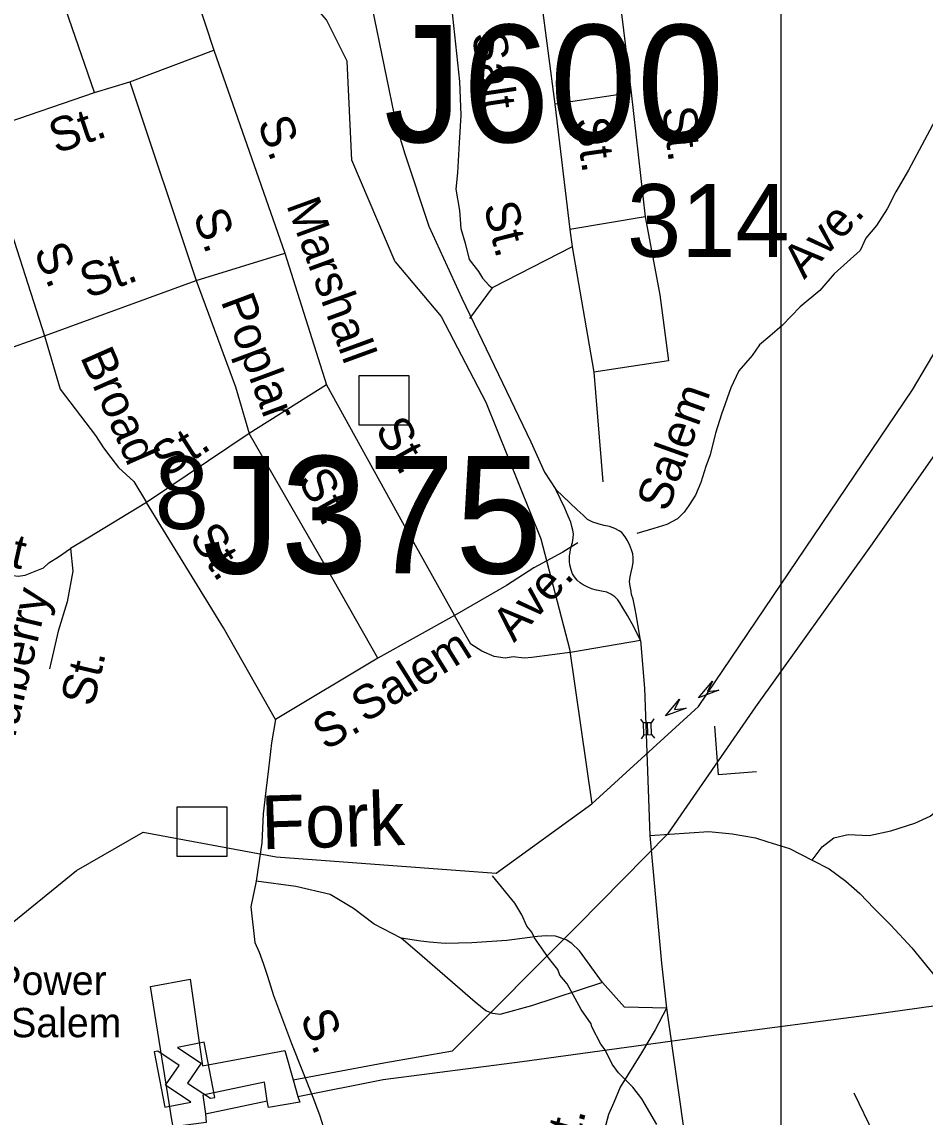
# Model space of a CAD drawing. Extents: x 1547597 to 1699558, y 810033 to 920809.
# Drawn here: x 1631601 to 1634126, y 849529 to 852592 of the extents above; entities that cross this region are included whole.
import ezdxf

# ---------------------------------------------------------------- set-up
doc = ezdxf.new("R2010")
doc.units = 0
for name, color, linetype in [('Exist Hydrographic Creek Single Shore', 7, 'Continuous'), ('Exist Hydrographic Misc Water Feature', 7, 'Continuous'), ('Exist Road Non-System Structure Non-Sys Other CELL', 7, 'Continuous'), ('Exist Road Non-System Structure Non-Sys Other Number Label', 7, 'Continuous'), ('Exist Road Non-System Type 51', 7, 'Continuous'), ('Exist Road Non-System Type 51 Label', 7, 'Continuous'), ('Exist Road Primary Interstate Structure Standard Bridge CELL', 7, 'Continuous'), ('Exist Road Secondary Structure Standard Bridge Attributed CELL', 7, 'Continuous'), ('Exist Road Secondary Structure Standard Bridge Number Label', 7, 'Continuous'), ('Exist Road Secondary Type 51 Attributed', 7, 'Continuous'), ('Exist Road Secondary Type 51 Divided Attributed', 7, 'Continuous'), ('Exist Road Secondary Type 51 Undivided 4 Lane Attributed', 7, 'Continuous'), ('Exist Utilities Electrical Power Plant CELL', 7, 'Continuous'), ('Exist Utilities Electrical Power Plant Label', 7, 'Continuous'), ('Exist Utilities Electrical Transmission Line', 7, 'Continuous'), ('Map Preparation Inset Cut Line', 7, 'Continuous'), ('Old_Level_32', 7, 'Continuous')]:
    doc.layers.add(name, color=color, linetype=linetype)

msp = doc.modelspace()

# ---------------------------------------------------------------- linework, layer by layer
at = {"layer": 'Exist Hydrographic Creek Single Shore'}
for points in [[(1632644.9, 851920.7), (1632522.9, 852205.5), (1632509.9, 852481.5), (1632452.9, 852597.5), (1632189.9, 852901.6), (1632042.9, 853163.9), (1631910.8, 853265.1), (1631752.8, 853324.1), (1631670.9, 853434.1), (1631446.9, 853576.5), (1631210.9, 853981.8), (1630745.6, 854444.2)], [(1632644.9, 851920.7), (1632773, 851768), (1632898.4, 851528.5), (1633052.2, 851146.5), (1633131.9, 850838.6), (1633194.6, 850405.3)], [(1631939.5, 850325.7), (1632311.6, 850257), (1632926.8, 850211.4), (1633194.6, 850405.3), (1633492.5, 850677.2), (1634090.9, 851563.1), (1634175, 851704.3)], [(1630701.1, 849097), (1630928.8, 849299.8), (1631462.7, 849983.3), (1631753.6, 850218.7), (1631939.5, 850325.7)]]:
    msp.add_lwpolyline(points, dxfattribs=at)
at = {"layer": 'Exist Hydrographic Misc Water Feature'}
msp.add_lwpolyline([(1633376.1, 849508.4), (1633334.6, 849580.7), (1633308.8, 849612.9), (1633269.2, 849653.1), (1633251.3, 849677.2), (1633231.6, 849717.4), (1633219.7, 849733.5), (1633194.1, 849781.6), (1633192.2, 849789.7), (1633164.5, 849829.8), (1633125.1, 849902.1), (1633105.2, 849926.2), (1633099.4, 849942.3), (1633073.6, 849974.5), (1633034.1, 850030.7), (1633026.2, 850046.8), (1633012.3, 850062.9), (1632998.6, 850095), (1632978.8, 850127.1), (1632917.1, 850204.1)], dxfattribs=at)
at = {"layer": 'Exist Road Non-System Structure Non-Sys Other CELL'}
for points in [[(1632543.6, 851603.1), (1632682.6, 851603.1), (1632682.6, 851464), (1632543.6, 851464)], [(1632035, 850397.2), (1632174, 850397.2), (1632174, 850258.1), (1632035, 850258.1)]]:
    msp.add_lwpolyline(points, close=True, dxfattribs=at)
at = {"layer": 'Exist Road Non-System Type 51'}
for p, q in [((1632000.2, 852931.8), (1632137.6, 852512.6)), ((1633259.2, 852761.2), (1633304.8, 852393.6)), ((1633043.2, 852731.1), (1633090.6, 852361.7)), ((1631902.8, 852424.2), (1632137.6, 852512.6)), ((1632137.6, 852512.6), (1632335.5, 851945.2)), ((1631804.1, 852394), (1631902.8, 852424.2)), ((1631902.8, 852424.2), (1632088, 851868.8)), ((1631480.7, 852283.4), (1631804.1, 852394)), ((1633304.8, 852393.6), (1633090.6, 852361.7)), ((1633304.8, 852393.6), (1633344, 852046.7)), ((1633090.6, 852361.7), (1633132.5, 852011.1)), ((1631480.7, 852283.4), (1631663.8, 851713.6)), ((1633344, 852046.7), (1633132.5, 852011.1)), ((1633132.5, 852011.1), (1633139, 851962.7)), ((1633139, 851962.7), (1632916.1, 851847.7)), ((1633139, 851962.7), (1633200.1, 851611.9)), ((1632088, 851868.8), (1632335.5, 851945.2)), ((1632335.5, 851945.2), (1632452.5, 851576.7)), ((1631663.8, 851713.6), (1632088, 851868.8)), ((1632916.1, 851847.7), (1632852.8, 851762)), ((1631442.7, 851636.2), (1631663.8, 851713.6)), ((1633200.1, 851611.9), (1633225.6, 851305.6)), ((1632452.5, 851576.7), (1632236.2, 851440.8)), ((1632236.2, 851440.8), (1631949.1, 851248.3)), ((1632810.5, 850931.6), (1632596.4, 850813)), ((1632596.4, 850813), (1632309.7, 850640.9)), ((1633537.5, 850622.8), (1633547.3, 850486.7)), ((1633655.3, 850494.9), (1633547.3, 850486.7))]:
    msp.add_line(p, q, dxfattribs=at)
for points in [[(1631804.1, 852394), (1631642.7, 852862.6), (1631603.2, 852945.6)], [(1632796.3, 852687.4), (1632824.3, 852425.4), (1632828, 852331.1), (1632823.3, 852253.9), (1632818.4, 852169.9), (1632814.4, 852124.3), (1632824.3, 852064.7), (1632828, 852014.1), (1632840.4, 851973.1), (1632851.6, 851927.2), (1632877.6, 851893.6), (1632888.4, 851875.4), (1632906.2, 851855.2), (1632916.1, 851847.7)], [(1634154.9, 852317.4), (1634080.3, 852177.2), (1634044.3, 852116.2), (1634020.7, 852069), (1633990.8, 852022.4), (1633960.5, 851986.6), (1633944.4, 851952.8), (1633871.8, 851887.4), (1633831.9, 851840.6), (1633777.2, 851794.6), (1633726.6, 851742.7), (1633692.4, 851712.8), (1633662.9, 851689), (1633642.7, 851659.2), (1633605.5, 851616.1), (1633583.1, 851568.3), (1633556.6, 851495.3), (1633540.1, 851441.6), (1633525, 851381), (1633512.8, 851349), (1633498.9, 851304.1), (1633484, 851268), (1633465.4, 851239.4), (1633452.9, 851220.8), (1633434.2, 851202.4), (1633404, 851186.6), (1633368, 851174.9), (1633319.9, 851161.5)], [(1633344, 852046.7), (1633384.2, 851829), (1633408.8, 851643.8), (1633200.1, 851611.9)], [(1632088, 851868.8), (1632198.4, 851571.7), (1632236.2, 851440.8)], [(1631663.8, 851713.6), (1631707.6, 851565), (1631806.3, 851435.2), (1631828.9, 851401.2), (1631849.5, 851373.8), (1631871.1, 851345.5), (1631913.7, 851306.4), (1631949.1, 851248.3)], [(1632452.5, 851576.7), (1632665.2, 851191.7), (1632810.5, 850931.6)], [(1632596.4, 850813), (1632451.5, 851067.3), (1632236.2, 851440.8)], [(1630502.3, 851299.6), (1630644.3, 851268.6), (1630767.6, 851223.2), (1631047.6, 851173.5), (1631351.3, 851102.8), (1631501.7, 851056.3), (1631543.6, 851049.8), (1631562.4, 851045.9), (1631590.3, 851041.7), (1631609.8, 851044.9), (1631637.3, 851055.6), (1631661.3, 851065.4), (1631676.3, 851078.8), (1631703.2, 851096.3), (1631737, 851119.5)], [(1631949.1, 851248.3), (1631785, 851147.8), (1631737, 851119.5), (1631743, 851056.2)], [(1632309.7, 850640.9), (1632164.4, 850897.2), (1631949.1, 851248.3)], [(1633155.4, 851134.9), (1633113.4, 851109.1), (1633032.2, 851065.5), (1632955.8, 851015.8), (1632810.5, 850931.6)], [(1631743, 851056.2), (1631727.2, 850969.9), (1631702.5, 850888.2), (1631677.5, 850782.4)], [(1633330.6, 850861.9), (1633140.8, 850829.1), (1633026.9, 850814), (1633004.8, 850812.3), (1632974.9, 850816.5), (1632951.9, 850813), (1632921.3, 850816.9), (1632886.9, 850832.2), (1632856.4, 850851.3), (1632810.5, 850931.6)], [(1632309.7, 850640.9), (1632298.2, 850575.9), (1632290.6, 850503.2), (1632282.9, 850442), (1632275.3, 850377), (1632271.5, 850296.6), (1632256.2, 850189.5)], [(1633810.5, 850248.2), (1633838.1, 850285.1), (1633871.1, 850310.3), (1633911.2, 850319.7), (1633970.1, 850316.6), (1634030.7, 850329.9), (1634097.5, 850351.2), (1634140.7, 850370.8), (1634162.8, 850389.7)], [(1633356.9, 850316.6), (1633388.8, 849960.2), (1633402.9, 849834)], [(1632256.2, 850189.5), (1632240.9, 850116.9), (1632252.4, 850017.4), (1632263.8, 849990.6), (1632275.7, 849960), (1632287.2, 849923.8), (1632304.5, 849869.6), (1632354.4, 849734.9), (1632415.9, 849580), (1632434.1, 849532.8), (1632442.8, 849503.4), (1632446.4, 849477.5), (1632458.8, 849379.2)], [(1632660.8, 850030.1), (1632585.3, 850069.2), (1632527.6, 850113), (1632462.6, 850151.3), (1632367, 850174.2), (1632256.2, 850189.5)], [(1633224.5, 849905.5), (1633159.9, 849994.5), (1633138.3, 850014.9), (1633122.5, 850025.1), (1633092.5, 850035.5), (1633066.7, 850036), (1633042.7, 850034.3), (1632956.4, 850023.6), (1632858.4, 850017), (1632784.5, 850014.3), (1632740.6, 850018.8), (1632716.6, 850021.3), (1632660.8, 850030.1)], [(1633224.5, 849905.5), (1633025.7, 849840.5), (1632937.4, 849815.9), (1632917.8, 849818.7), (1632897.6, 849826.5), (1632867.8, 849851), (1632706, 849991.5), (1632660.8, 850030.1)], [(1633402.9, 849834), (1633285.4, 849836.7), (1633224.5, 849905.5)], [(1633402.9, 849834), (1633371.7, 849773), (1633333.5, 849709.2), (1633274, 849612.8), (1633255.6, 849570.3), (1633241.4, 849536.3), (1633230.1, 849495.1), (1633218.7, 849451.2), (1633193.2, 849366.1), (1633130.9, 849146.9), (1633086.9, 848972.5), (1633078.4, 848928.6), (1633074.2, 848873.3), (1633077, 848829.4), (1633096.9, 848755.1)], [(1633402.9, 849834), (1633485.1, 849257), (1633513.4, 849010.3), (1633531.9, 848807.5)], [(1633927.4, 849596.9), (1633981.8, 849483.9), (1634040, 849377.1)]]:
    msp.add_lwpolyline(points, dxfattribs=at)
at = {"layer": 'Exist Road Primary Interstate Structure Standard Bridge CELL'}
for p, q in [((1633367.8, 850643.1), (1633360.5, 850632.2)), ((1633330.4, 850642.1), (1633338.4, 850631.6)), ((1633349.4, 850631.9), (1633350.3, 850598.7)), ((1633339.5, 850598.4), (1633332.1, 850587.4)), ((1633361.4, 850599), (1633369.3, 850588.5))]:
    msp.add_line(p, q, dxfattribs=at)
msp.add_lwpolyline([(1633338.4, 850631.6), (1633339.3, 850598.4), (1633361.4, 850599), (1633360.5, 850632.2)], close=True, dxfattribs=at)
at = {"layer": 'Exist Road Secondary Structure Standard Bridge Attributed CELL'}
for points in [[(1633549.9, 850722.7), (1633492.6, 850702), (1633531.9, 850748.6), (1633517.6, 850719.4)], [(1633458.1, 850672.5), (1633400.8, 850651.6), (1633440, 850698.3), (1633425.8, 850669.1)]]:
    msp.add_lwpolyline(points, close=True, dxfattribs=at)
at = {"layer": 'Exist Road Secondary Type 51 Attributed'}
msp.add_lwpolyline([(1633356.9, 850316.6), (1633521.2, 850327.6), (1633586.5, 850321.3), (1633651.7, 850310.3), (1633686.3, 850299.3), (1633746.9, 850280.4), (1633810.5, 850248.2), (1633857.7, 850223.8), (1633904.9, 850189.2), (1633944.2, 850154.6), (1633983.5, 850112.2), (1634030.7, 850065.8), (1634088.9, 850002.9), (1634303.5, 849739.5), (1634441.1, 849572), (1634533.8, 849477.7)], dxfattribs=at)
at = {"layer": 'Exist Road Secondary Type 51 Divided Attributed'}
for points in [[(1633330.6, 850861.9), (1633319.5, 850930.3), (1633315, 850953.9), (1633309.8, 850977.4), (1633305.7, 850990.6), (1633304, 851000.2), (1633301.3, 851014.2), (1633299.9, 851026.7), (1633301.3, 851040.2), (1633304.6, 851053.3), (1633308.3, 851069.1), (1633310.2, 851081.2), (1633310.2, 851092.8), (1633308.8, 851104.4), (1633305, 851115.2), (1633299.4, 851130), (1633293.4, 851142.6), (1633287.8, 851151.9), (1633277.9, 851163.6), (1633270.6, 851168.2), (1633258.7, 851175.3), (1633243.8, 851180.4), (1633228.8, 851183.9), (1633215.2, 851187.3), (1633206.8, 851190.1), (1633197.5, 851193.3), (1633182.6, 851200.8), (1633170.1, 851212.4), (1633153.8, 851227.3), (1633094.1, 851284)], [(1633330.6, 850861.9), (1633311.8, 850900), (1633294.3, 850932.1), (1633281.5, 850953.1), (1633272.6, 850967.1), (1633267, 850975.5), (1633258.5, 850984.5), (1633247.9, 850991.8), (1633236.6, 850996.8), (1633221.5, 850999.7), (1633207.9, 851002.6), (1633193.9, 851006.4), (1633181.6, 851012), (1633170.4, 851017.6), (1633161.8, 851023.1), (1633153.4, 851030.9), (1633146.2, 851040.1), (1633140.7, 851048.7), (1633136.7, 851059.7), (1633133, 851073.3), (1633132.2, 851082.8), (1633132.2, 851097.9), (1633135.7, 851121), (1633140, 851136.1), (1633142.3, 851149), (1633143, 851159.8), (1633141.4, 851170.1), (1633138.8, 851180.7), (1633135.7, 851192.9), (1633128.5, 851209.7), (1633119.3, 851231.8), (1633107.2, 851256.9), (1633094.1, 851284)]]:
    msp.add_lwpolyline(points, dxfattribs=at)
at = {"layer": 'Exist Road Secondary Type 51 Undivided 4 Lane Attributed'}
for points in [[(1632490.5, 853287.6), (1632579.3, 852634.7), (1632648.6, 852299.1), (1632671.7, 852223), (1632738.4, 852020.7), (1632830.6, 851819.5), (1633023.6, 851417.9), (1633061.8, 851332.5), (1633094.1, 851284)], [(1633330.6, 850861.9), (1633341.6, 850729), (1633356.9, 850316.6)]]:
    msp.add_lwpolyline(points, dxfattribs=at)
at = {"layer": 'Exist Utilities Electrical Power Plant CELL'}
for points in [[(1632035.4, 849724.4), (1632101.8, 849679.9), (1632063.9, 849624.2), (1632128.2, 849581.9), (1632139.9, 849584.2), (1632110, 849738.8)], [(1632072.7, 849571.4), (1632001.9, 849618.2), (1632040.2, 849673.3), (1631980.4, 849713.5), (1631970.2, 849711.8), (1632000.2, 849557.1)]]:
    msp.add_lwpolyline(points, close=True, dxfattribs=at)
at = {"layer": 'Exist Utilities Electrical Transmission Line'}
for p, q in [((1632359.2, 849633.6), (1632372.4, 849587.3)), ((1632114.1, 849538.7), (1632286.3, 849574.4)), ((1632019.9, 849521.8), (1632012.1, 849569))]:
    msp.add_line(p, q, dxfattribs=at)
for points in [[(1632359.2, 849633.6), (1632613.1, 849681.4), (1632805.2, 849714.9), (1633155.6, 850066.4), (1633408.7, 850323.2), (1633653, 850676.1), (1633974.7, 851126), (1634243.4, 851508.5)], [(1632012.1, 849569), (1631960.6, 849894.6), (1632070.9, 849915.2), (1632105.8, 849672.7), (1632336.2, 849715.9), (1632359.2, 849633.6)], [(1632372.4, 849587.3), (1632610.9, 849634.3), (1632999.3, 849685.2), (1633535.9, 849758.3), (1633976.3, 849816.6), (1634336.7, 849866.1), (1634510.8, 849883.8), (1634929.7, 849822.5), (1635532, 849722.8), (1636040.6, 849636.2), (1636174.2, 849614.5), (1636586.1, 849471)], [(1632286.3, 849574.4), (1632279, 849626.6), (1632106.7, 849590.7), (1632114.1, 849538.7)], [(1632372.4, 849587.3), (1632378.3, 849571.1), (1632290.2, 849556.3), (1632286.3, 849574.4)], [(1632114.1, 849538.7), (1632115.8, 849514.6), (1632023.7, 849501.7), (1632019.9, 849521.8)]]:
    msp.add_lwpolyline(points, dxfattribs=at)
at = {"layer": 'Map Preparation Inset Cut Line'}
for points in [[(1633724, 874749.3), (1571208, 874749.3), (1571208, 831307.2), (1633724, 831307.2)], [(1694128.9, 831307.2), (1633724, 831307.2), (1633724, 874749.3), (1694128.9, 874749.3)]]:
    msp.add_lwpolyline(points, close=True, dxfattribs=at)

# ---------------------------------------------------------------- texts
at = {"layer": 'Exist Road Non-System Structure Non-Sys Other Number Label'}
for s, p in [('J600', (1632613.1, 852255.4)), ('J375', (1632104.5, 851049.4))]:
    msp.add_text(s, height=328.08, dxfattribs=at).set_placement(p)
at = {"layer": 'Exist Road Non-System Type 51 Label'}
for s, rotation, p in [('Salt', 278.4407, (1632859.2, 852557.7)), ('St.', 18.8089, (1631696, 852222.6)), ('S.', 289.6346, (1632258.6, 852310.2)), ('St.', 277.0017, (1633391.1, 852351.2)), ('St.', 278.0436, (1633147.5, 852320.1)), ('Marshall', 290.0731, (1632339.3, 852080.3)), ('St.', 284.2188, (1632891, 852077.8)), ('S.', 288.9209, (1632078.6, 852052.4)), ('Ave.', 47.1113, (1633788.6, 851869.8)), ('S.', 293.0503, (1631632.5, 851951.3)), ('St.', 19.7887, (1631783.9, 851817.6)), ('Poplar', 290.3707, (1632155.9, 851811.4)), ('Broad', 293.8107, (1631762.5, 851655.3)), ('Salem', 70.3527, (1633406.4, 851218.3)), ('St.', 299.4456, (1632586.6, 851453.7)), ('St.', 32.6529, (1632003.6, 851315.9)), ('St.', 299.3634, (1632370.8, 851311)), ('Walnut', 347.1136, (1631214.4, 851149.4)), ('St.', 303.5775, (1632066.3, 851151.3)), ('Ave.', 47.3024, (1632976.8, 850854.2)), ('Mulberry', 76.7191, (1631563.8, 850514.8)), ('Salem', 32.0713, (1632560.3, 850629.9)), ('St.', 76.7191, (1631800.2, 850674.3)), ('S.', 29.4841, (1632449.3, 850553.1)), ('S.', 291.6458, (1632377.6, 849809.8)), ('St.', 74.4953, (1633137.8, 849395.5))]:
    msp.add_text(s, height=95, rotation=rotation, dxfattribs=at).set_placement(p)
at = {"layer": 'Exist Road Secondary Structure Standard Bridge Number Label'}
for s, height, p in [('314', 203.41, (1633293, 851934.8)), ('8', 203.4, (1631972, 851173.9))]:
    msp.add_text(s, height=height, dxfattribs=at).set_placement(p)
at = {"layer": 'Exist Utilities Electrical Power Plant Label'}
for s, height, p in [('Duke Power', 82.02, (1631240.3, 849870.8)), ('Winston-Salem', 82.021, (1631135.2, 849752.6))]:
    msp.add_text(s, height=height, dxfattribs=at).set_placement(p)
at = {"layer": 'Old_Level_32'}
msp.add_text('Fork', height=150, rotation=1.7583, dxfattribs=at).set_placement((1632272, 850277.9))

doc.saveas('drawing.dxf')
